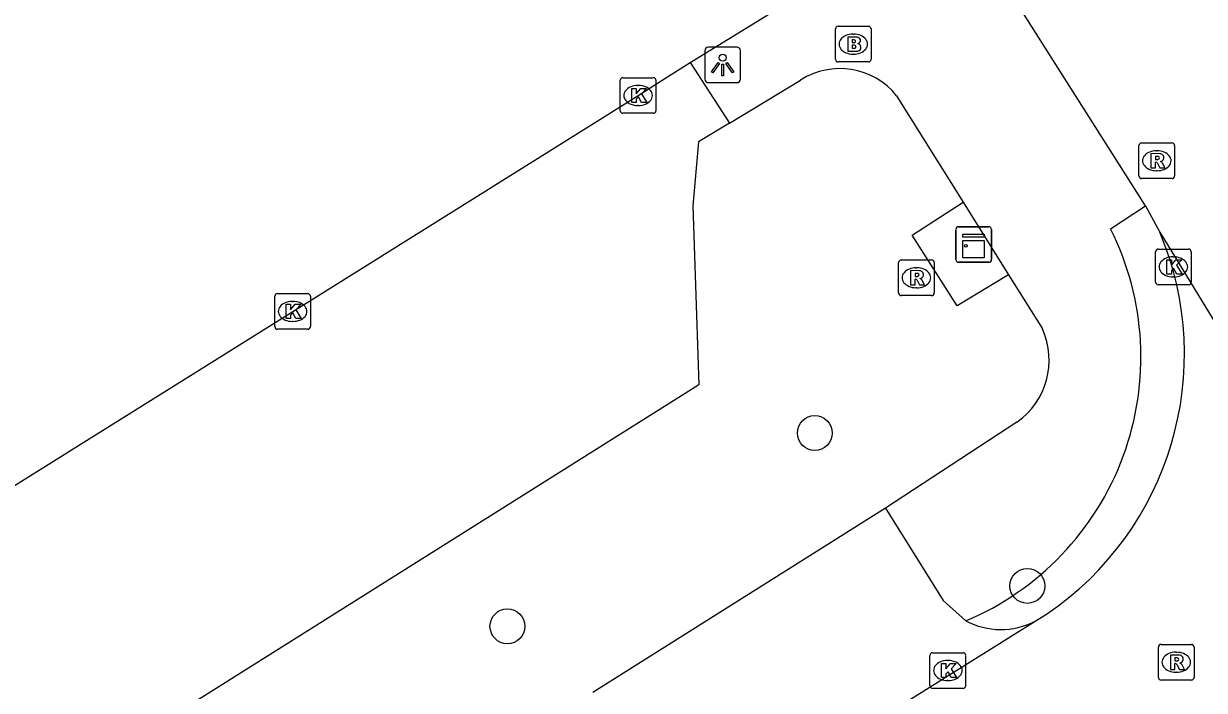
# Model space of a CAD drawing. Extents: x 158461 to 159795, y 387220 to 388672.
# Drawn here: x 158662.55 to 158695.69, y 387986.41 to 388005.11 of the extents above; entities that cross this region are included whole.
import ezdxf

# ---------------------------------------------------------------- set-up
doc = ezdxf.new("R2010")
doc.units = 0
for name, color, linetype in [('IMGEO_Boom', 7, 'Continuous'), ('IMGEO_Brandkraan', 7, 'Continuous'), ('IMGEO_Groenvoorziening', 7, 'Continuous'), ('IMGEO_Kast', 7, 'Continuous'), ('IMGEO_Kolk', 7, 'Continuous'), ('IMGEO_Lichtpunt', 7, 'Continuous'), ('IMGEO_Parkeervlak_open', 7, 'Continuous'), ('IMGEO_Rijbaan_lokaal_gesloten', 7, 'Continuous'), ('IMGEO_Rioolput', 7, 'Continuous'), ('IMGEO_Voetpad_open', 7, 'Continuous')]:
    doc.layers.add(name, color=color, linetype=linetype)

msp = doc.modelspace()

# ---------------------------------------------------------------- linework, layer by layer
at = {"layer": 'IMGEO_Boom'}
for centre in [(158684.76, 387993.627), (158690.726, 387989.337), (158676.131, 387988.203)]:
    msp.add_circle(centre, 0.489, dxfattribs=at)
at = {"layer": 'IMGEO_Brandkraan'}
for p, q in [((158685.339, 388004.113), (158685.339, 388004.965)), ((158685.414, 388005.039), (158686.266, 388005.039)), ((158686.34, 388004.965), (158686.34, 388004.113)), ((158685.827, 388004.819), (158685.852, 388004.819)), ((158686.266, 388004.039), (158685.414, 388004.039)), ((158685.85, 388004.259), (158685.825, 388004.259))]:
    msp.add_line(p, q, dxfattribs=at)
for points in [[(158685.339, 388004.113), (158685.339, 388004.965)], [(158685.414, 388005.039), (158686.266, 388005.039)], [(158686.34, 388004.965), (158686.34, 388004.113)], [(158685.687, 388004.739), (158685.687, 388004.339), (158685.9, 388004.339)], [(158685.918, 388004.739), (158685.687, 388004.739)], [(158685.866, 388004.658), (158685.812, 388004.658), (158685.812, 388004.582)], [(158685.812, 388004.582), (158685.865, 388004.582)], [(158685.874, 388004.506), (158685.812, 388004.506), (158685.812, 388004.425)], [(158685.812, 388004.425), (158685.874, 388004.425)], [(158686.266, 388004.039), (158685.414, 388004.039)]]:
    msp.add_lwpolyline(points, dxfattribs=at)
for centre, radius, start, end in [((158685.416, 388004.963), 0.0765, 91.552, 178.448), ((158685.416, 388004.963), 0.0765, 91.552, 178.448), ((158686.264, 388004.963), 0.0765, 1.552, 88.448), ((158686.264, 388004.963), 0.0765, 1.552, 88.448), ((158685.867, 388004.62), 0.0379, 267.8285, 90.9355), ((158685.922, 388004.594), 0.145, 59.4692, 91.5367), ((158685.947, 388004.641), 0.0922, 285.5137, 58.1501), ((158685.875, 388004.465), 0.0404, 269.8759, 90.5077), ((158685.906, 388004.59), 0.251, 268.6676, 293.5347), ((158685.952, 388004.449), 0.105, 301.3115, 78.989), ((158685.416, 388004.115), 0.0765, 181.552, 268.448), ((158685.416, 388004.115), 0.0765, 181.552, 268.448), ((158686.264, 388004.115), 0.0765, 271.552, 358.448), ((158686.264, 388004.115), 0.0765, 271.552, 358.448)]:
    msp.add_arc(centre, radius, start, end, dxfattribs=at)
for centre, major_axis, ratio, start_param, end_param in [((158685.826, 388004.539), (-0.387, 0.002), 0.722429, 4.712389, 7.853982), ((158685.851, 388004.539), (-0.39, 0.002), 0.717154, 1.570796, 4.712389)]:
    msp.add_ellipse(centre, major_axis=major_axis, ratio=ratio, start_param=start_param, end_param=end_param, dxfattribs=at)
at = {"layer": 'IMGEO_Groenvoorziening'}
for points in [[(158682.361, 388002.322), (158681.495, 388001.799), (158681.34, 388000), (158681.403, 387998.044), (158681.503, 387994.979), (158681.122, 387994.739), (158591.006, 387938.082)], [(158690.201, 387998.062), (158688.756, 387997.192), (158687.488, 387999.178), (158688.926, 388000.1)]]:
    msp.add_lwpolyline(points, dxfattribs=at)
at = {"layer": 'IMGEO_Kast'}
for p, q in [((158688.719, 387998.492), (158688.719, 387999.333)), ((158688.719, 387999.333), (158688.719, 387998.492)), ((158688.794, 387999.417), (158689.635, 387999.417)), ((158689.635, 387999.417), (158688.794, 387999.417)), ((158689.719, 387999.342), (158689.719, 387998.501)), ((158689.719, 387998.501), (158689.719, 387999.342)), ((158689.644, 387998.417), (158688.803, 387998.417)), ((158688.803, 387998.417), (158689.644, 387998.417))]:
    msp.add_line(p, q, dxfattribs=at)
for points in [[(158688.914, 387999.207), (158689.514, 387999.207), (158689.514, 387999.122), (158688.914, 387999.122), (158688.914, 387999.207)], [(158688.914, 387999.032), (158689.514, 387999.032), (158689.514, 387998.543), (158688.914, 387998.543), (158688.914, 387999.032)]]:
    msp.add_lwpolyline(points, dxfattribs=at)
msp.add_circle((158688.998, 387998.881), 0.0377, dxfattribs=at)
for centre, start, end in [((158688.797, 387999.339), 92.4484, 184.2845), ((158688.797, 387999.339), 92.4484, 184.2845), ((158689.641, 387999.339), 2.4484, 94.2845), ((158689.641, 387999.339), 2.4484, 94.2845), ((158688.797, 387998.495), 182.4484, 274.2845), ((158688.797, 387998.495), 182.4484, 274.2845), ((158689.641, 387998.495), 272.4484, 4.2845), ((158689.641, 387998.495), 272.4484, 4.2845)]:
    msp.add_arc(centre, 0.0779, start, end, dxfattribs=at)
at = {"layer": 'IMGEO_Kolk'}
for p, q in [((158679.3, 388002.672), (158679.3, 388003.524)), ((158679.375, 388003.598), (158680.227, 388003.598)), ((158679.788, 388003.378), (158679.813, 388003.378)), ((158680.301, 388003.524), (158680.301, 388002.672)), ((158679.811, 388002.818), (158679.786, 388002.818)), ((158680.227, 388002.598), (158679.375, 388002.598)), ((158694.324, 387997.863), (158694.324, 387998.715)), ((158694.399, 387998.789), (158695.251, 387998.789)), ((158695.325, 387998.715), (158695.325, 387997.863)), ((158694.812, 387998.569), (158694.837, 387998.569)), ((158694.835, 387998.009), (158694.81, 387998.009)), ((158695.251, 387997.789), (158694.399, 387997.789)), ((158669.601, 387996.613), (158669.601, 387997.465)), ((158669.676, 387997.539), (158670.528, 387997.539)), ((158670.089, 387997.319), (158670.114, 387997.319)), ((158670.602, 387997.465), (158670.602, 387996.613)), ((158670.112, 387996.759), (158670.087, 387996.759)), ((158670.528, 387996.539), (158669.676, 387996.539)), ((158687.993, 387986.537), (158687.993, 387987.389)), ((158688.068, 387987.463), (158688.92, 387987.463)), ((158688.994, 387987.389), (158688.994, 387986.537)), ((158688.481, 387987.243), (158688.506, 387987.243)), ((158688.92, 387986.463), (158688.068, 387986.463)), ((158688.504, 387986.683), (158688.479, 387986.683))]:
    msp.add_line(p, q, dxfattribs=at)
for points in [[(158679.3, 388002.672), (158679.3, 388003.524)], [(158679.375, 388003.598), (158680.227, 388003.598)], [(158679.621, 388003.298), (158679.744, 388003.298), (158679.744, 388003.147), (158679.874, 388003.298), (158680.038, 388003.298), (158679.892, 388003.147), (158680.045, 388002.898), (158679.893, 388002.898), (158679.808, 388003.062), (158679.744, 388002.995), (158679.744, 388002.898), (158679.621, 388002.898), (158679.621, 388003.298)], [(158680.301, 388003.524), (158680.301, 388002.672)], [(158680.227, 388002.598), (158679.375, 388002.598)], [(158694.324, 387997.863), (158694.324, 387998.715)], [(158694.399, 387998.789), (158695.251, 387998.789)], [(158695.325, 387998.715), (158695.325, 387997.863)], [(158694.645, 387998.489), (158694.768, 387998.489), (158694.768, 387998.338), (158694.898, 387998.489), (158695.062, 387998.489), (158694.916, 387998.338), (158695.069, 387998.089), (158694.917, 387998.089), (158694.832, 387998.253), (158694.768, 387998.186), (158694.768, 387998.089), (158694.645, 387998.089), (158694.645, 387998.489)], [(158695.251, 387997.789), (158694.399, 387997.789)], [(158669.601, 387996.613), (158669.601, 387997.465)], [(158669.676, 387997.539), (158670.528, 387997.539)], [(158670.602, 387997.465), (158670.602, 387996.613)], [(158669.922, 387997.239), (158670.045, 387997.239), (158670.045, 387997.088), (158670.175, 387997.239), (158670.339, 387997.239), (158670.193, 387997.088), (158670.346, 387996.839), (158670.194, 387996.839), (158670.109, 387997.003), (158670.045, 387996.936), (158670.045, 387996.839), (158669.922, 387996.839), (158669.922, 387997.239)], [(158670.528, 387996.539), (158669.676, 387996.539)], [(158687.993, 387986.537), (158687.993, 387987.389)], [(158688.068, 387987.463), (158688.92, 387987.463)], [(158688.994, 387987.389), (158688.994, 387986.537)], [(158688.314, 387987.163), (158688.437, 387987.163), (158688.437, 387987.012), (158688.567, 387987.163), (158688.731, 387987.163), (158688.585, 387987.012), (158688.738, 387986.763), (158688.586, 387986.763), (158688.501, 387986.927), (158688.437, 387986.86), (158688.437, 387986.763), (158688.314, 387986.763), (158688.314, 387987.163)], [(158688.92, 387986.463), (158688.068, 387986.463)]]:
    msp.add_lwpolyline(points, dxfattribs=at)
for centre, start, end in [((158679.377, 388003.522), 91.552, 178.448), ((158679.377, 388003.522), 91.552, 178.448), ((158680.225, 388003.522), 1.552, 88.448), ((158680.225, 388003.522), 1.552, 88.448), ((158679.377, 388002.674), 181.552, 268.448), ((158679.377, 388002.674), 181.552, 268.448), ((158680.225, 388002.674), 271.552, 358.448), ((158680.225, 388002.674), 271.552, 358.448), ((158694.401, 387998.713), 91.552, 178.448), ((158694.401, 387998.713), 91.552, 178.448), ((158695.249, 387998.713), 1.552, 88.448), ((158695.249, 387998.713), 1.552, 88.448), ((158694.401, 387997.865), 181.552, 268.448), ((158694.401, 387997.865), 181.552, 268.448), ((158695.249, 387997.865), 271.552, 358.448), ((158695.249, 387997.865), 271.552, 358.448), ((158669.678, 387997.463), 91.552, 178.448), ((158669.678, 387997.463), 91.552, 178.448), ((158670.526, 387997.463), 1.552, 88.448), ((158670.526, 387997.463), 1.552, 88.448), ((158669.678, 387996.615), 181.552, 268.448), ((158669.678, 387996.615), 181.552, 268.448), ((158670.526, 387996.615), 271.552, 358.448), ((158670.526, 387996.615), 271.552, 358.448), ((158688.07, 387987.387), 91.552, 178.448), ((158688.07, 387987.387), 91.552, 178.448), ((158688.918, 387987.387), 1.552, 88.448), ((158688.918, 387987.387), 1.552, 88.448), ((158688.07, 387986.539), 181.552, 268.448), ((158688.07, 387986.539), 181.552, 268.448), ((158688.918, 387986.539), 271.552, 358.448), ((158688.918, 387986.539), 271.552, 358.448)]:
    msp.add_arc(centre, 0.0765, start, end, dxfattribs=at)
for centre, major_axis, ratio, start_param, end_param in [((158679.787, 388003.098), (-0.387, 0.002), 0.722429, 4.712389, 7.853982), ((158679.812, 388003.098), (-0.39, 0.002), 0.717154, 1.570796, 4.712389), ((158694.811, 387998.289), (-0.387, 0.002), 0.722429, 4.712389, 7.853982), ((158694.836, 387998.289), (-0.39, 0.002), 0.717154, 1.570796, 4.712389), ((158670.088, 387997.039), (-0.387, 0.002), 0.722429, 4.712389, 7.853982), ((158670.113, 387997.039), (-0.39, 0.002), 0.717154, 1.570796, 4.712389), ((158688.48, 387986.963), (-0.387, 0.002), 0.722429, 4.712389, 7.853982), ((158688.505, 387986.963), (-0.39, 0.002), 0.717154, 1.570796, 4.712389)]:
    msp.add_ellipse(centre, major_axis=major_axis, ratio=ratio, start_param=start_param, end_param=end_param, dxfattribs=at)
at = {"layer": 'IMGEO_Lichtpunt'}
for p, q in [((158681.674, 388004.36), (158681.674, 388003.553)), ((158681.674, 388004.36), (158681.674, 388003.553)), ((158682.576, 388004.455), (158681.768, 388004.455)), ((158682.576, 388004.455), (158681.768, 388004.455)), ((158682.67, 388003.553), (158682.67, 388004.36)), ((158682.67, 388003.553), (158682.67, 388004.36)), ((158681.768, 388003.459), (158682.576, 388003.459)), ((158681.768, 388003.459), (158682.576, 388003.459))]:
    msp.add_line(p, q, dxfattribs=at)
for points in [[(158682.048, 388004.024), (158682.087, 388003.996), (158681.899, 388003.734), (158681.861, 388003.761), (158682.048, 388004.024)], [(158682.15, 388003.976), (158682.197, 388003.976), (158682.197, 388003.654), (158682.15, 388003.654), (158682.15, 388003.976)], [(158682.26, 388003.996), (158682.298, 388004.023), (158682.485, 388003.761), (158682.446, 388003.733), (158682.26, 388003.996)]]:
    msp.add_lwpolyline(points, dxfattribs=at)
msp.add_circle((158682.173, 388004.158), 0.0994, dxfattribs=at)
for centre, start, end in [((158681.768, 388004.36), 90, 180), ((158681.768, 388004.36), 90, 180), ((158682.576, 388004.36), 0, 90), ((158682.576, 388004.36), 0, 90), ((158681.768, 388003.553), 180, 270), ((158681.768, 388003.553), 180, 270), ((158682.576, 388003.553), 270, 0), ((158682.576, 388003.553), 270, 360)]:
    msp.add_arc(centre, 0.0946, start, end, dxfattribs=at)
at = {"layer": 'IMGEO_Parkeervlak_open'}
msp.add_lwpolyline([(158686.746, 387991.519), (158678.526, 387986.349)], dxfattribs=at)
at = {"layer": 'IMGEO_Rijbaan_lokaal_gesloten'}
for points in [[(158694.042, 388000.004), (158688.698, 388008.425)], [(158681.258, 388004.023), (158683.398, 388005.331), (158684.977, 388006.315), (158684.901, 388006.431)], [(158586.704, 387944.915), (158674.848, 388000), (158679.799, 388003.099), (158680.443, 388003.507), (158681.258, 388004.023)], [(158694.042, 388000.004), (158694.44, 387999.263)], [(158694.44, 387999.263), (158707.039, 387978.651)], [(158690.944, 387988.345), (158691.261, 387988.543)], [(158614.197, 387940.345), (158690.944, 387988.345)]]:
    msp.add_lwpolyline(points, dxfattribs=at)
msp.add_arc((158686.332, 387995.836), 8.803, 304.0545, 22.9103, dxfattribs=at)
at = {"layer": 'IMGEO_Rioolput'}
for p, q in [((158693.859, 388000.841), (158693.859, 388001.693)), ((158693.934, 388001.767), (158694.786, 388001.767)), ((158694.86, 388001.693), (158694.86, 388000.841)), ((158694.347, 388001.547), (158694.372, 388001.547)), ((158694.37, 388000.987), (158694.345, 388000.987)), ((158694.786, 388000.767), (158693.934, 388000.767)), ((158687.112, 387997.557), (158687.112, 387998.409)), ((158687.187, 387998.483), (158688.039, 387998.483)), ((158688.113, 387998.409), (158688.113, 387997.557)), ((158687.6, 387998.263), (158687.625, 387998.263)), ((158687.623, 387997.703), (158687.598, 387997.703)), ((158688.039, 387997.483), (158687.187, 387997.483)), ((158694.404, 387986.77), (158694.404, 387987.622)), ((158694.479, 387987.696), (158695.331, 387987.696)), ((158694.892, 387987.476), (158694.917, 387987.476)), ((158695.405, 387987.622), (158695.405, 387986.77)), ((158694.915, 387986.916), (158694.89, 387986.916)), ((158695.331, 387986.696), (158694.479, 387986.696))]:
    msp.add_line(p, q, dxfattribs=at)
for points in [[(158693.859, 388000.841), (158693.859, 388001.693)], [(158693.934, 388001.767), (158694.786, 388001.767)], [(158694.86, 388001.693), (158694.86, 388000.841)], [(158694.448, 388001.465), (158694.196, 388001.467), (158694.196, 388001.067)], [(158694.374, 388001.386), (158694.32, 388001.386), (158694.32, 388001.305)], [(158694.32, 388001.305), (158694.372, 388001.305)], [(158694.196, 388001.067), (158694.32, 388001.067), (158694.32, 388001.229), (158694.331, 388001.229)], [(158694.378, 388001.2), (158694.449, 388001.067), (158694.589, 388001.067), (158694.524, 388001.193)], [(158694.786, 388000.767), (158693.934, 388000.767)], [(158687.112, 387997.557), (158687.112, 387998.409)], [(158687.187, 387998.483), (158688.039, 387998.483)], [(158688.113, 387998.409), (158688.113, 387997.557)], [(158687.701, 387998.181), (158687.449, 387998.183), (158687.449, 387997.783)], [(158687.627, 387998.102), (158687.573, 387998.102), (158687.573, 387998.021)], [(158687.573, 387998.021), (158687.625, 387998.021)], [(158687.449, 387997.783), (158687.573, 387997.783), (158687.573, 387997.945), (158687.584, 387997.945)], [(158687.631, 387997.916), (158687.702, 387997.783), (158687.842, 387997.783), (158687.777, 387997.909)], [(158688.039, 387997.483), (158687.187, 387997.483)], [(158694.404, 387986.77), (158694.404, 387987.622)], [(158694.479, 387987.696), (158695.331, 387987.696)], [(158694.993, 387987.394), (158694.741, 387987.396), (158694.741, 387986.996)], [(158695.405, 387987.622), (158695.405, 387986.77)], [(158694.741, 387986.996), (158694.865, 387986.996), (158694.865, 387987.158), (158694.876, 387987.158)], [(158694.919, 387987.315), (158694.865, 387987.315), (158694.865, 387987.234)], [(158694.865, 387987.234), (158694.917, 387987.234)], [(158694.923, 387987.129), (158694.994, 387986.996), (158695.134, 387986.996), (158695.069, 387987.122)], [(158695.331, 387986.696), (158694.479, 387986.696)]]:
    msp.add_lwpolyline(points, dxfattribs=at)
for centre, radius, start, end in [((158693.936, 388001.691), 0.0765, 91.552, 178.448), ((158693.936, 388001.691), 0.0765, 91.552, 178.448), ((158694.784, 388001.691), 0.0765, 1.552, 88.448), ((158694.784, 388001.691), 0.0765, 1.552, 88.448), ((158694.356, 388001.494), 0.19, 274.7715, 282.9687), ((158694.38, 388001.29), 0.0964, 77.0061, 93.1865), ((158694.394, 388001.347), 0.0378, 276.6634, 79.6772), ((158694.447, 388001.355), 0.109, 350.3612, 89.416), ((158694.445, 388001.355), 0.112, 277.5842, 350.9817), ((158694.33, 388001.176), 0.0533, 26.0293, 88.6989), ((158694.429, 388001.14), 0.108, 29.5134, 73.7905), ((158693.936, 388000.843), 0.0765, 181.552, 268.448), ((158693.936, 388000.843), 0.0765, 181.552, 268.448), ((158694.784, 388000.843), 0.0765, 271.552, 358.448), ((158694.784, 388000.843), 0.0765, 271.552, 358.448), ((158687.189, 387998.407), 0.0765, 91.552, 178.448), ((158687.189, 387998.407), 0.0765, 91.552, 178.448), ((158688.037, 387998.407), 0.0765, 1.552, 88.448), ((158688.037, 387998.407), 0.0765, 1.552, 88.448), ((158687.609, 387998.21), 0.19, 274.7715, 282.9687), ((158687.633, 387998.006), 0.0964, 77.0061, 93.1865), ((158687.647, 387998.063), 0.0378, 276.6634, 79.6772), ((158687.7, 387998.071), 0.109, 350.3612, 89.416), ((158687.698, 387998.071), 0.112, 277.5842, 350.9817), ((158687.583, 387997.892), 0.0533, 26.0293, 88.6989), ((158687.682, 387997.856), 0.108, 29.5134, 73.7905), ((158687.189, 387997.559), 0.0765, 181.552, 268.448), ((158687.189, 387997.559), 0.0765, 181.552, 268.448), ((158688.037, 387997.559), 0.0765, 271.552, 358.448), ((158688.037, 387997.559), 0.0765, 271.552, 358.448), ((158694.481, 387987.62), 0.0765, 91.552, 178.448), ((158694.481, 387987.62), 0.0765, 91.552, 178.448), ((158694.992, 387987.284), 0.109, 350.3612, 89.416), ((158695.329, 387987.62), 0.0765, 1.552, 88.448), ((158695.329, 387987.62), 0.0765, 1.552, 88.448), ((158694.875, 387987.105), 0.0533, 26.0293, 88.6989), ((158694.901, 387987.423), 0.19, 274.7715, 282.9687), ((158694.925, 387987.219), 0.0964, 77.0061, 93.1865), ((158694.939, 387987.276), 0.0378, 276.6634, 79.6772), ((158694.99, 387987.284), 0.112, 277.5842, 350.9817), ((158694.974, 387987.069), 0.108, 29.5134, 73.7905), ((158694.481, 387986.772), 0.0765, 181.552, 268.448), ((158694.481, 387986.772), 0.0765, 181.552, 268.448), ((158695.329, 387986.772), 0.0765, 271.552, 358.448), ((158695.329, 387986.772), 0.0765, 271.552, 358.448)]:
    msp.add_arc(centre, radius, start, end, dxfattribs=at)
for centre, major_axis, ratio, start_param, end_param in [((158694.346, 388001.267), (-0.387, 0.002), 0.722429, 4.712389, 7.853982), ((158694.371, 388001.267), (-0.39, 0.002), 0.717154, 1.570796, 4.712389), ((158687.599, 387997.983), (-0.387, 0.002), 0.722429, 4.712389, 7.853982), ((158687.624, 387997.983), (-0.39, 0.002), 0.717154, 1.570796, 4.712389), ((158694.891, 387987.196), (-0.387, 0.002), 0.722429, 4.712389, 7.853982), ((158694.916, 387987.196), (-0.39, 0.002), 0.717154, 1.570796, 4.712389)]:
    msp.add_ellipse(centre, major_axis=major_axis, ratio=ratio, start_param=start_param, end_param=end_param, dxfattribs=at)
at = {"layer": 'IMGEO_Voetpad_open'}
for points in [[(158681.258, 388004.023), (158682.361, 388002.322)], [(158682.361, 388002.322), (158684.358, 388003.531)], [(158687.055, 388003.091), (158688.926, 388000.1)], [(158688.926, 388000.1), (158690.201, 387998.062)], [(158693.062, 387999.357), (158694.042, 388000.004)], [(158690.201, 387998.062), (158691.149, 387996.548)], [(158690.435, 387993.935), (158686.746, 387991.519)], [(158686.746, 387991.519), (158688.362, 387988.93), (158688.996, 387988.357)]]:
    msp.add_lwpolyline(points, dxfattribs=at)
for centre, radius, start, end in [((158685.46, 388001.799), 2.053, 39.0082, 122.4601), ((158685.886, 387995.758), 8.028, 292.794, 26.6337), ((158689.219, 387995.671), 2.12, 304.9998, 24.4343), ((158689.982, 387990.234), 2.12, 242.2957, 296.9984)]:
    msp.add_arc(centre, radius, start, end, dxfattribs=at)

doc.saveas('drawing.dxf')
